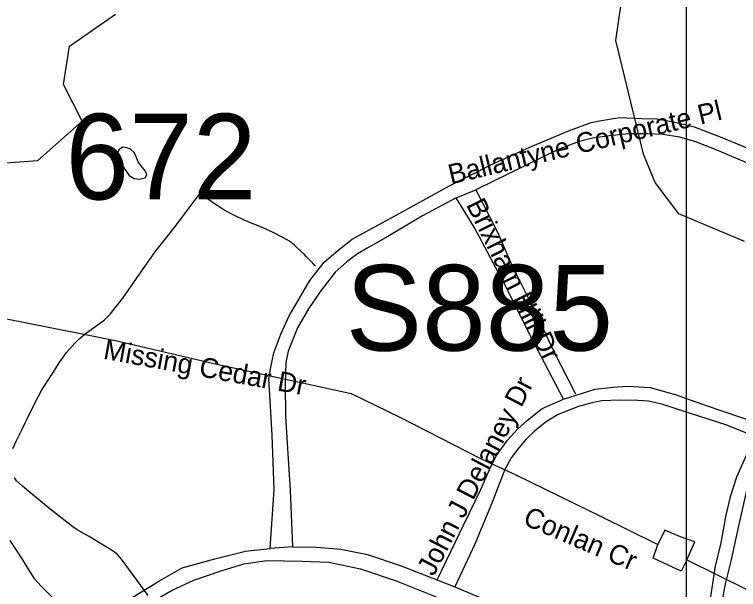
# Model space of a CAD drawing. Extents: x 1383679 to 1536984, y 460658 to 651027.
# Drawn here: x 1442977 to 1446445, y 480404 to 483158 of the extents above; entities that cross this region are included whole.
import ezdxf

# ---------------------------------------------------------------- set-up
doc = ezdxf.new("R2010")
doc.units = 0
for name, color, linetype in [('Exist Hydrographic Creek Single Shore', 7, 'Continuous'), ('Exist Hydrographic Misc Water Feature', 7, 'Continuous'), ('Exist Road Non-System Type 51', 7, 'Continuous'), ('Exist Road Non-System Type 51 Label', 7, 'Continuous'), ('Exist Road Primary Interstate Structure Ovrhead Sign Number Label', 7, 'Continuous'), ('Exist Road Primary US Divided Attributed', 7, 'Continuous'), ('Exist Road Secondary Structure Standard Bridge Number Label', 7, 'Continuous'), ('Exist Utilities Electrical Transmission Line', 7, 'Continuous'), ('Map Preparation Inset Cut Line', 7, 'Continuous')]:
    doc.layers.add(name, color=color, linetype=linetype)

msp = doc.modelspace()

# ---------------------------------------------------------------- linework, layer by layer
at = {"layer": 'Exist Hydrographic Creek Single Shore'}
for points in [[(1446474.2, 482071.7), (1446160.2, 482202.8), (1446046.1, 482352.8), (1445990.2, 482488.5), (1445858.2, 483032.8), (1445945.8, 483639.1)], [(1442913.1, 482445.4), (1443088.2, 482458.2), (1443300.2, 482647.7), (1443212.1, 482823.4), (1443240.1, 483006.7), (1443460.1, 483159.8)]]:
    msp.add_lwpolyline(points, dxfattribs=at)
at = {"layer": 'Exist Hydrographic Misc Water Feature'}
for points in [[(1443514.8, 482520.1), (1443494.8, 482522.2), (1443476.6, 482510.2), (1443470.2, 482490.6), (1443473.9, 482468.4), (1443489.4, 482440.2), (1443526.4, 482387.7), (1443550.1, 482373.3), (1443574.2, 482368.7), (1443602.2, 482376.4), (1443610.4, 482390.2), (1443604.7, 482408.4), (1443589.1, 482426.7), (1443569.5, 482452.5), (1443560.1, 482476.5), (1443550.5, 482497.2), (1443532.7, 482513.2), (1443514.8, 482520.1)], [(1442954.2, 480639.1), (1442981.4, 480598.3), (1443014.6, 480546), (1443045.7, 480497.7), (1443069, 480458.7), (1443106.2, 480418.6), (1443157.4, 480367.5)]]:
    msp.add_lwpolyline(points, dxfattribs=at)
at = {"layer": 'Exist Road Non-System Type 51'}
msp.add_line((1445093.2, 482279.5), (1445186.9, 482318.2), dxfattribs=at)
for points in [[(1444309.2, 480608.3), (1444201.5, 480601.5), (1444221.5, 480884.1), (1444211.5, 481143.4), (1444201.5, 481309.9), (1444195.5, 481410.5), (1444203.5, 481460.8), (1444219.5, 481538.2), (1444253.4, 481627.3), (1444293.3, 481714.4), (1444325.2, 481768.5), (1444391, 481884.7), (1444460.8, 481971.8), (1444526.7, 482029.8), (1444594.5, 482082.1), (1444807.9, 482198.2), (1445057.3, 482335.6), (1445262.7, 482440.1), (1445460.2, 482529.1), (1445635.7, 482602.7), (1445739.5, 482641.4), (1445779.4, 482649.1)], [(1445779.4, 482649.1), (1445875.1, 482664.6), (1445982.8, 482660.7), (1446054.6, 482658.8), (1446134.4, 482643.3), (1446232.2, 482620.1), (1446357.8, 482571.7), (1446567.3, 482486.6), (1446806.7, 482378.2), (1447038.1, 482273.7), (1447079.3, 482254.2), (1447110.6, 482239.5)], [(1447054, 482202.1), (1446788.7, 482320.1), (1446485.5, 482447.8), (1446329.9, 482513.7), (1446240.2, 482548.5), (1446164.4, 482569.8), (1446082.6, 482583.3), (1446010.8, 482587.2), (1445919, 482587.2), (1445827.2, 482577.5), (1445745.5, 482565.9), (1445677.6, 482548.5), (1445581.9, 482511.7), (1445186.9, 482318.2)], [(1442969.6, 481079.9), (1442986.6, 481117.9), (1442998.9, 481142.9), (1443013.1, 481171.7), (1443028.6, 481202), (1443039.8, 481225.4), (1443058.9, 481264.2), (1443091.5, 481331), (1443105.4, 481357.5), (1443131.2, 481397), (1443164.8, 481448.2), (1443190.9, 481489.2), (1443215.2, 481523.8), (1443226.5, 481539.7), (1443267.8, 481585.4), (1443285.6, 481604), (1443316.1, 481628.5), (1443365.9, 481665.6), (1443408.2, 481696.1), (1443436.8, 481723.8), (1443459.1, 481753.1), (1443496.1, 481798.8), (1443612.5, 481967.9), (1443655.8, 482027.9), (1443747.6, 482143.9), (1443795, 482206.7), (1443858.2, 482291.2), (1443864.9, 482299.9)], [(1444419.5, 481953.6), (1444416.1, 481956.8), (1444404, 481968.8), (1444390.9, 481982.8), (1444374.8, 481998.7), (1444365.5, 482008.1), (1444351.8, 482021.8), (1444318.9, 482053), (1444294.4, 482072.1), (1444261.9, 482090.3), (1444219, 482111.8), (1444167.4, 482136.3), (1444115.1, 482157), (1444077, 482172.8), (1444034.2, 482193.4), (1443984.2, 482219.6), (1443960.5, 482234.7), (1443935.1, 482251.3), (1443901.4, 482275.2), (1443870, 482295.2), (1443864.9, 482299.9)], [(1445186.9, 482318.2), (1445292.6, 482113), (1445358.5, 481960.1), (1445466.2, 481743.4), (1445559.9, 481544), (1445663.7, 481340.8)], [(1445093.2, 482279.5), (1444931.6, 482194.3), (1444766, 482095.6), (1444670.3, 482041.4), (1444620.4, 482012.4), (1444568.6, 481973.7), (1444512.7, 481923.4), (1444438.9, 481828.5), (1444385, 481749.2), (1444333.2, 481658.2), (1444287.3, 481546), (1444277.3, 481491.8), (1444273.3, 481387.3), (1444275.3, 481232.4), (1444291.3, 480978.9), (1444297.3, 480880.2), (1444309.2, 480608.3)], [(1445607.6, 481316.3), (1445462.2, 481594.4), (1445320.6, 481873), (1445178.9, 482140.1), (1445093.2, 482279.5)], [(1445607.6, 481316.3), (1445759.4, 481364.1), (1445847.2, 481373.7), (1445913, 481377.6), (1446022.7, 481371.8), (1446142.4, 481338.9), (1446296, 481284.7), (1446455.6, 481230.5), (1446581.3, 481186)], [(1445003.4, 480454.4), (1445129.1, 480715.7), (1445210.9, 480884.1), (1445256.7, 480990.5), (1445286.7, 481046.7), (1445338.5, 481120.2), (1445386.4, 481172.4), (1445434.3, 481215), (1445504.1, 481271.2), (1445607.6, 481316.3)], [(1446555.3, 481124.1), (1446389.8, 481191.8), (1446166.3, 481263.4), (1446078.6, 481292.4), (1446014.7, 481306), (1445962.9, 481309.9), (1445877.1, 481311.8), (1445791.3, 481307.9), (1445743.5, 481298.2), (1445679.6, 481280.8), (1445633.7, 481263.4), (1445581.9, 481242.1), (1445524, 481207.3), (1445470.2, 481164.7), (1445428.3, 481124.1), (1445392.4, 481083.4), (1445356.5, 481035), (1445326.6, 480978.9), (1445266.7, 480826), (1445182.9, 480620.9), (1445086.7, 480416.6)], [(1443617.4, 480375), (1443489.1, 480549.2), (1443469.9, 480571.7), (1443449.4, 480588.2), (1443420.9, 480606.1), (1443331.4, 480659.8), (1443277.8, 480690.9), (1443256.6, 480705.1), (1443139.9, 480795.6), (1443015.6, 480899.3), (1442986.1, 480924.8), (1442976.2, 480938.8)], [(1440884, 478508), (1441117.6, 478656.5), (1441410.9, 478857.8), (1441504.6, 478919.7), (1441630.3, 478977.8), (1441855.7, 479068.7), (1442216.8, 479210), (1442374.3, 479283.6), (1442514, 479359), (1442627.7, 479440.3), (1442757.3, 479552.6), (1442920.9, 479713.2), (1443160.3, 479980.3), (1443345.8, 480193.2), (1443413.6, 480264.8), (1443531.3, 480359.6), (1443668.9, 480444.8), (1443780.6, 480508.6), (1443936.2, 480551.2), (1444083.8, 480588), (1444201.5, 480601.5), (1444203.3, 480601.6)], [(1444309.2, 480608.3), (1444422.9, 480607.3), (1444540.6, 480597.7), (1444668.3, 480572.5), (1444829.9, 480518.3), (1445086.7, 480416.6)], [(1442966.5, 479678.6), (1443126.8, 479863.1), (1443306.2, 480076.7), (1443439.3, 480208.5), (1443539.8, 480284.9), (1443629.5, 480342.9), (1443732.8, 480400.9), (1443836, 480448.4), (1443971.9, 480495.8), (1444075.1, 480527.5), (1444186.5, 480543.3), (1444355, 480540.7), (1444482.7, 480535.4), (1444634.9, 480503.8), (1444806.1, 480445.8), (1445004.4, 480366.7), (1445332.5, 480224.1), (1445512.6, 480150.5), (1445661.7, 480100.3), (1445901.1, 480023.9), (1446000.8, 479999.6), (1446143, 479976.5), (1446240.8, 479965.9), (1446265.5, 479965)], [(1445086.7, 480416.6), (1445374.4, 480295.7), (1445571.9, 480212.5), (1445736.5, 480156.3), (1445869.1, 480113.8), (1445984.8, 480079), (1446088.5, 480057.7), (1446188.3, 480046.1), (1446261.5, 480043.6)]]:
    msp.add_lwpolyline(points, dxfattribs=at)
at = {"layer": 'Exist Road Primary US Divided Attributed'}
for points in [[(1447372.3, 475275.1), (1447235.2, 475855.2), (1447012.5, 476781.4), (1446879.9, 477343.6), (1446667.5, 478274.3), (1446525.1, 478854.3), (1446451.7, 479175.7), (1446401.9, 479385.7), (1446351.3, 479733.5), (1446344.1, 479929.8), (1446339.3, 480024), (1446345.3, 480221.8), (1446360.1, 480316.9), (1446384.9, 480437.7), (1446410.6, 480540.9), (1446450, 480723.4), (1446487.7, 480884.4), (1446596.7, 481144.2), (1446701.2, 481343.7)], [(1446514.5, 481118), (1446436.1, 480943.2), (1446405.2, 480848.3), (1446384.9, 480761), (1446360.5, 480627.9), (1446333.3, 480516.5), (1446306.2, 480339.8), (1446300.2, 480216.7), (1446285, 480027.3), (1446286.7, 479906.2), (1446296.7, 479737.7), (1446321.6, 479529.7), (1446388.8, 479207), (1446512.4, 478710.9)]]:
    msp.add_lwpolyline(points, dxfattribs=at)
at = {"layer": 'Exist Utilities Electrical Transmission Line'}
for points in [[(1433072.2, 483712.7), (1433651.4, 483595.3), (1434400.2, 483437.8), (1435069.4, 483299.8), (1435881.8, 483131), (1436509.1, 483004.1), (1437148.5, 482868.8), (1437781.8, 482737.8), (1438363.1, 482613.6), (1438773.3, 482521.1), (1439016.5, 482483.7), (1439560.8, 482377.7), (1440446, 482207.6), (1441293.1, 482028.1), (1442164.2, 481852.1), (1443035.6, 481682.1), (1443460.2, 481596.3), (1443946.4, 481483.5), (1444590.1, 481343.7), (1444822.1, 481229.4), (1445208.7, 481032.3), (1445379.2, 480953), (1445787.7, 480753.5), (1446059.4, 480620.6)], [(1446198.1, 480546), (1446235.7, 480633.3), (1446168.2, 480656.6), (1446092.8, 480688), (1446059.4, 480620.6)], [(1446198.1, 480546), (1446171.1, 480492.5), (1446036.2, 480554.8), (1446059.4, 480620.6)], [(1446198.1, 480546), (1446620.6, 480338.2), (1447264.8, 480008.3), (1448073.7, 479607.4), (1448375.2, 479453.9), (1449031.6, 479131.8), (1449826.6, 478725), (1450552.1, 478357.6), (1451319.5, 477983.4), (1451880.8, 477709.2), (1452378.4, 477457.9), (1453014.9, 477138.1), (1453821.9, 476745.3)]]:
    msp.add_lwpolyline(points, dxfattribs=at)
at = {"layer": 'Map Preparation Inset Cut Line'}
for points in [[(1446195.4, 477316), (1383679.3, 477316), (1383679.3, 520758.2), (1458567.8, 520758.2), (1458567.8, 493672.2), (1446195.4, 493672.2), (1446195.4, 477316)], [(1446195.4, 477316), (1480703, 477316), (1498974.3, 494868.2), (1521133.6, 516155.5), (1521133.6, 520758.2), (1458567.8, 520758.2), (1458567.8, 493672.2), (1446195.4, 493672.2), (1446195.4, 477316)]]:
    msp.add_lwpolyline(points, dxfattribs=at)

# ---------------------------------------------------------------- texts
at = {"layer": 'Exist Road Non-System Type 51 Label'}
for s, rotation, p in [('Ballantyne Corporate Pl', 13.4482, (1445067.4, 482344)), ('Brixham Hill Dr', 296.273, (1445138.9, 482247.8)), ('Missing Cedar Dr', 349.6618, (1443398.3, 481510)), ('John J Delaney Dr', 62.581, (1444985.1, 480463.5)), ('Conlan Cr', 336.8021, (1445407.4, 480717.8))]:
    msp.add_text(s, height=95, rotation=rotation, dxfattribs=at).set_placement(p)
at = {"layer": 'Exist Road Primary Interstate Structure Ovrhead Sign Number Label'}
msp.add_text('S885', height=410.1, dxfattribs=at).set_placement((1444563.6, 481548.4))
at = {"layer": 'Exist Road Secondary Structure Standard Bridge Number Label'}
msp.add_text('672', height=410.1, dxfattribs=at).set_placement((1443221.3, 482272.4))

doc.saveas('drawing.dxf')
